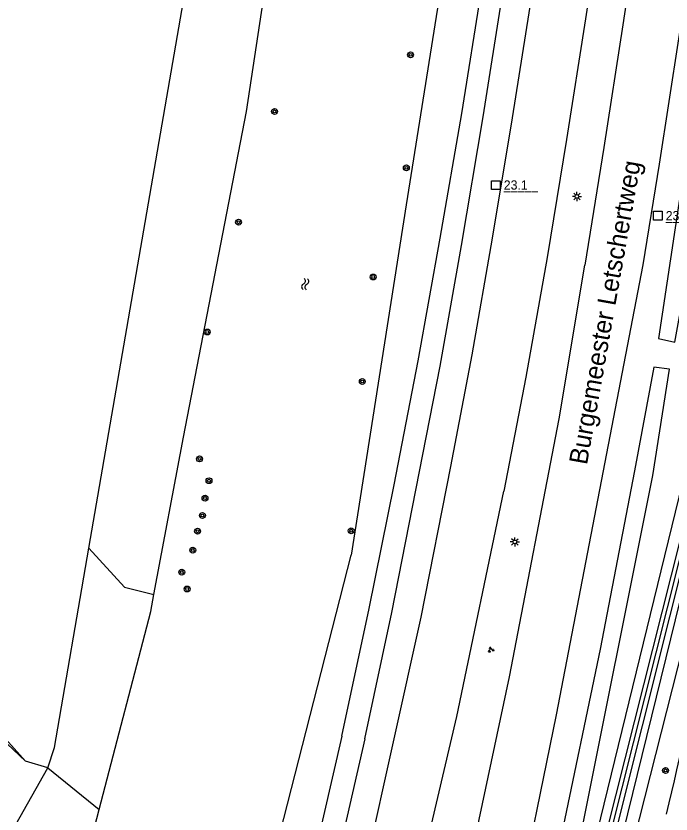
# Model space of a CAD drawing. Extents: x 125000 to 129004, y 397500 to 399008.
# Drawn here: x 126006.6 to 126095.6, y 398111.2 to 398219.6 of the extents above; entities that cross this region are included whole.
import ezdxf

# ---------------------------------------------------------------- set-up
doc = ezdxf.new("R2010")
doc.units = 0
for name, color, linetype in [('gg-afsc-geluidsscherm', 7, 'Continuous'), ('gg-anno-openbare ruimte label', 7, 'Continuous'), ('gg-knt-BGT kruinlijn', 7, 'Continuous'), ('gg-knt-bovenkant onderkant talud', 7, 'Continuous'), ('gg-knt-verharding', 7, 'Continuous'), ('gg-kntw-bovenkant insteek waterloop', 7, 'Continuous'), ('gg-kntw-greppel-droge sloot', 7, 'Continuous'), ('gt-anno-nummer hm paal', 7, 'Continuous'), ('gt-grn-groengrens', 7, 'Continuous'), ('gt-symb-boom', 7, 'Continuous'), ('gt-symb-groenvak', 7, 'Continuous'), ('gt-symb-hm paal', 7, 'Continuous'), ('gt-symb-lichtmast', 7, 'Continuous'), ('gt-symb-watersymbool', 7, 'Continuous'), ('gx-grn-maaiveld', 7, 'Continuous')]:
    doc.layers.add(name, color=color, linetype=linetype)

# ---------------------------------------------------------------- blocks, each defined once
blk = doc.blocks.new('gt0-WA')
at = {"layer": 'gt-symb-watersymbool'}
for centre, start, end in [((-0.32, 0.02), 28.0725, 151.9275), ((0.43, 0.42), 208.0725, 331.9275), ((-0.32, -0.43), 28.0725, 151.9275), ((0.43, -0.03), 208.0725, 331.9275)]:
    blk.add_arc(centre, 0.425, start, end, dxfattribs=at)
blk = doc.blocks.new('gt0-BOOM')
at = {"layer": 'gt-symb-boom'}
for radius in [0.4, 0.2]:
    blk.add_circle((0, 0), radius, dxfattribs=at)
blk = doc.blocks.new('gt0-HMpaal')
at = {"layer": 'gt-symb-hm paal'}
blk.add_lwpolyline([(-0.6, 0.6), (0.6, 0.6), (0.6, -0.6), (-0.6, -0.6)], close=True, dxfattribs=at)
blk = doc.blocks.new('gt0-LMAST')
at = {"layer": 'gt-symb-lichtmast'}
for p, q in [((-0.18, 0.17), (-0.45, 0.44)), ((-0.01, 0.25), (-0.01, 0.62)), ((0.17, 0.17), (0.44, 0.44)), ((-0.26, 0), (-0.63, 0)), ((-0.18, -0.18), (-0.45, -0.45)), ((-0.01, -0.25), (-0.01, -0.63)), ((0.44, -0.45), (0.17, -0.18)), ((0.24, 0), (0.62, 0))]:
    blk.add_line(p, q, dxfattribs=at)
blk.add_circle((-0.01, 0), 0.25, dxfattribs=at)
blk = doc.blocks.new('gt0-GRVAK')
at = {"layer": 'gt-symb-groenvak'}
for p, q in [((-0.11, 0.19), (-0.23, 0.24)), ((-0.18, 0.15), (0.09, 0.15)), ((-0.09, 0.21), (-0.16, 0.32)), ((-0.05, 0.21), (-0.05, 0.39)), ((0, 0.21), (0.06, 0.32)), ((0.01, 0.19), (0.13, 0.24)), ((0.26, -0.05), (0.2, 0.06)), ((0.3, -0.05), (0.3, 0.13)), ((0.35, -0.05), (0.41, 0.06)), ((-0.24, -0.23), (-0.36, -0.18)), ((-0.32, -0.26), (-0.05, -0.26)), ((-0.23, -0.21), (-0.29, -0.09)), ((-0.18, -0.2), (-0.18, -0.02)), ((-0.14, -0.21), (-0.07, -0.09)), ((-0.12, -0.23), (0, -0.18)), ((0.24, -0.07), (0.12, -0.02)), ((0.17, -0.11), (0.44, -0.11)), ((0.37, -0.07), (0.49, -0.02))]:
    blk.add_line(p, q, dxfattribs=at)

msp = doc.modelspace()

# ---------------------------------------------------------------- linework, layer by layer
at = {"layer": 'gg-afsc-geluidsscherm'}
msp.add_line((126104.05, 398175), (126079.78, 398078.41), dxfattribs=at)
msp.add_lwpolyline([(126080.46, 398078.24), (126106.73, 398182.95), (126106.1, 398183.16), (126104.05, 398175)], dxfattribs=at)
at = {"layer": 'gg-knt-BGT kruinlijn'}
for p, q in [((126082, 398079.78), (126107.24, 398182.62)), ((126102.78, 398172.16), (126079.2, 398078.56))]:
    msp.add_line(p, q, dxfattribs=at)
at = {"layer": 'gg-knt-bovenkant onderkant talud'}
msp.add_line((126078.25, 398078.8), (126100.66, 398170.54), dxfattribs=at)
msp.add_lwpolyline([(126109.65, 398186.53), (126108.39, 398177.97), (126084.59, 398084.19), (126083.59, 398078.23), (126084.62, 398077.08), (126083.93, 398074.24), (126082.26, 398074.1), (126084.28, 398072.12), (126085.21, 398071.83)], dxfattribs=at)
at = {"layer": 'gg-knt-verharding'}
for points in [[(126061.64, 398137.94), (126065.67, 398158.41), (126068.59, 398173.58), (126071.36, 398189.42), (126074.07, 398205.75), (126076.8, 398222.94), (126085.02, 398277.08)], [(126092.17, 398274.34), (126091.78, 398271.75), (126092, 398271.7), (126084, 398219.2), (126081.41, 398202.81), (126078.76, 398186.8), (126075.86, 398170.56), (126072.89, 398155.05)], [(126097.14, 398270.43), (126096.92, 398270.46), (126089.07, 398218.39), (126086.47, 398201.75), (126083.87, 398185.76)], [(126104.56, 398269.15), (126099.31, 398234.15), (126096.62, 398216.48), (126093.97, 398199.47), (126091.75, 398185.81)], [(126063.34, 398082.55), (126065.87, 398093.23), (126073.68, 398129.88), (126080.39, 398164.88), (126083.87, 398185.76)], [(126091.75, 398185.81), (126080, 398124.69), (126074.33, 398097), (126070.39, 398080.78)], [(126057.06, 398084.14), (126066.51, 398124.48), (126072.89, 398155.05)], [(126050.07, 398085.9), (126050.58, 398088), (126061.64, 398137.94)]]:
    msp.add_lwpolyline(points, dxfattribs=at)
msp.add_arc((125260.77, 398309.65), 857.5, 346.62084, 348.27433, dxfattribs=at)
at = {"layer": 'gg-kntw-bovenkant insteek waterloop'}
for p, q in [((126039.36, 398096.46), (126052.15, 398146.4)), ((126024.93, 398138.72), (126025.36, 398141.02)), ((126017.94, 398111.83), (126024.93, 398138.72))]:
    msp.add_line(p, q, dxfattribs=at)
for points in [[(126085.98, 398362.65), (126077.63, 398305.87), (126069.08, 398253.38), (126059.61, 398193.97), (126052.15, 398146.4)], [(126025.36, 398141.02), (126029.36, 398162.4), (126037.95, 398206.62), (126045.16, 398254.48), (126052.42, 398307.02), (126062.39, 398356.36), (126063.01, 398358.58)], [(126000.99, 398046.7), (126001.35, 398047.97), (126017.94, 398111.83)]]:
    msp.add_lwpolyline(points, dxfattribs=at)
at = {"layer": 'gg-kntw-greppel-droge sloot'}
for points in [[(126050.88, 398121.79), (126054.6, 398139.12), (126058, 398155.95), (126061.24, 398172.76), (126064.26, 398189.41), (126067.17, 398206.35), (126069.84, 398223.15), (126081.69, 398300.68)], [(126054, 398121.46), (126057.69, 398138.59), (126064.25, 398172.05), (126067.13, 398188.42), (126070.1, 398205.91), (126072.71, 398222.57), (126081.19, 398278.58)], [(126093.89, 398175.8), (126096.14, 398175.32), (126100.76, 398200.88), (126109.87, 398263.12), (126107.62, 398263.84), (126097.79, 398201.66), (126093.89, 398175.8)], [(126076.52, 398080.33), (126082.98, 398106.55), (126093.13, 398157.22), (126095.4, 398171.62), (126093.26, 398171.91), (126090.64, 398157.83), (126085.99, 398133.62), (126080.5, 398107.38), (126074.65, 398080.48)], [(126050.88, 398121.79), (126045.77, 398099.57), (126041.47, 398085.03), (126031.64, 398055.9), (126015.02, 398000), (126004.9, 397966.13), (126000, 397950.62)], [(126054, 398121.46), (126048.86, 398098.86), (126045.6, 398087.03)]]:
    msp.add_lwpolyline(points, dxfattribs=at)
at = {"layer": 'gt-grn-groengrens'}
msp.add_lwpolyline([(126016.52, 398147.32), (126021.35, 398142.05), (126025.36, 398141.02)], dxfattribs=at)
at = {"layer": 'gx-grn-maaiveld'}
for p, q in [((126010.96, 398117.49), (126007.92, 398118.42)), ((126006.59, 398109.81), (126010.96, 398117.49)), ((126010.96, 398117.49), (126017.94, 398111.83))]:
    msp.add_line(p, q, dxfattribs=at)
for points in [[(126016.52, 398147.32), (126040.15, 398283.97), (126055.14, 398377.62)], [(126007.92, 398118.42), (126005.41, 398120.74), (126000, 398126.72), (125912.33, 398222.45), (125898.08, 398237.59)], [(125901.89, 398237.67), (125902.88, 398235.49), (125923.19, 398212.85), (125936.87, 398197.61), (125939.88, 398194.26), (125952.92, 398179.72), (126007.92, 398118.42)], [(126010.96, 398117.49), (126011.84, 398120.25), (126016.52, 398147.32)]]:
    msp.add_lwpolyline(points, dxfattribs=at)

# ---------------------------------------------------------------- block references
at = {"layer": 'gt-symb-boom'}
for p in [(126060.22, 398214.32), (126041.74, 398206.63), (126059.65, 398198.98), (126036.85, 398191.59), (126055.14, 398184.15), (126032.6, 398176.68), (126053.66, 398169.96), (126031.56, 398159.45), (126032.84, 398156.49), (126032.3, 398154.13), (126031.94, 398151.77), (126031.29, 398149.63), (126052.15, 398149.69), (126030.63, 398147.07), (126029.14, 398144.08), (126029.86, 398141.79), (126094.86, 398117.15)]:
    msp.add_blockref('gt0-BOOM', p, dxfattribs=at)
at = {"layer": 'gt-symb-groenvak'}
msp.add_blockref('gt0-GRVAK', (126071.12, 398133.53), dxfattribs=at)
at = {"layer": 'gt-symb-hm paal'}
for p in [(126071.8, 398196.62), (126093.8, 398192.47)]:
    msp.add_blockref('gt0-HMpaal', p, dxfattribs=at)
at = {"layer": 'gt-symb-lichtmast'}
for p in [(126082.83, 398195.1), (126074.4, 398148.18)]:
    msp.add_blockref('gt0-LMAST', p, dxfattribs=at)
at = {"layer": 'gt-symb-watersymbool', "rotation": 84.03296237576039}
msp.add_blockref('gt0-WA', (126045.9, 398183.13), dxfattribs=at)

# ---------------------------------------------------------------- texts
at = {"layer": 'gg-anno-openbare ruimte label'}
msp.add_text('Burgemeester Letschertweg', height=2.5, rotation=79.9, dxfattribs=at).set_placement((126084.18, 398158.56))
at = {"layer": 'gt-anno-nummer hm paal'}
for p in [(126072.88, 398196.02), (126094.88, 398191.86)]:
    msp.add_text('23.1', height=1.25, dxfattribs=at).set_placement(p)
at = {"layer": 'gt-symb-hm paal'}
for p in [(126072.88, 398196.02), (126094.88, 398191.86)]:
    msp.add_text('_____', height=1.25, dxfattribs=at).set_placement(p)

doc.saveas('drawing.dxf')
